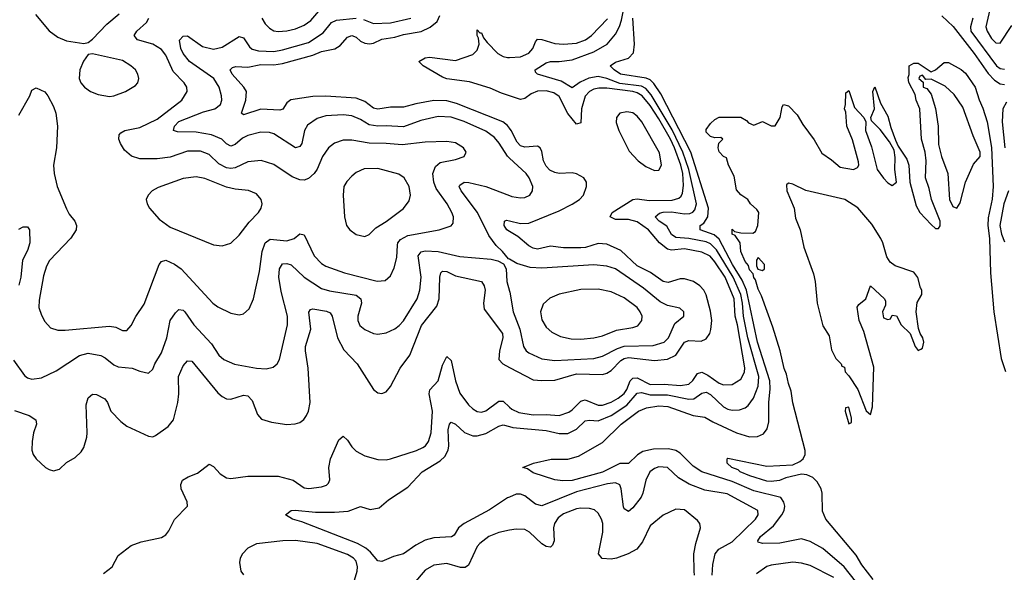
# Model space of a CAD drawing. Header units: inches. Extents: x 1834610 to 2027685, y 642842 to 774116.
# Tile 515 of 632: x 1967734 to 1972289, y 715344 to 717903. Entities that reach past the tile are written whole.
import ezdxf

# ---------------------------------------------------------------- set-up
doc = ezdxf.new("R2010")
doc.units = ezdxf.units.IN
doc.header["$MEASUREMENT"] = 0
doc.layers.add('B9761', color=7, linetype='Continuous')
doc.layers.add('B9771', color=7, linetype='Continuous')

msp = doc.modelspace()

# ---------------------------------------------------------------- linework, layer by layer
at = {"layer": 'B9761', "color": 5}
for points, elevation in [([(1968854.5, 717910), (1968870, 717883.2), (1968890, 717863.2), (1968910, 717851.7), (1968930, 717847.7), (1968970, 717850.7), (1969010, 717860.1), (1969050, 717877.6), (1969080.4, 717899.6), (1969127.5, 717952.5)], 360), ([(1967730, 717461.6), (1967781.3, 717550), (1967790, 717576), (1967810, 717587.7), (1967850, 717568.5), (1967864.6, 717550), (1967890, 717501.6), (1967900.6, 717470), (1967909.4, 717409.4), (1967903.5, 717310), (1967890.2, 717230), (1967893.2, 717190), (1967906.7, 717130), (1967950, 717026.4), (1967962.6, 717002.6), (1967989.1, 716970), (1967996.2, 716950), (1967994.5, 716930), (1967970, 716890.9), (1967871.9, 716788.1), (1967858.1, 716761.9), (1967843.4, 716716.6), (1967823.4, 716603.4), (1967822.8, 716570), (1967834.5, 716534.5), (1967850, 716505.5), (1967876.7, 716476.7), (1967910, 716465.5), (1967945, 716464.9), (1968150, 716483.2), (1968179.3, 716479.3), (1968210, 716463.1), (1968230, 716463.8), (1968250, 716487.3), (1968270.8, 716529.2), (1968310, 716585.5), (1968379.8, 716770), (1968390, 716782.7), (1968410, 716789.2), (1968450, 716770.9), (1968480.7, 716750), (1968627.8, 716590), (1968650, 716572.7), (1968710, 716544.6), (1968750, 716537), (1968770, 716541.3), (1968795.4, 716564.6), (1968816.1, 716610), (1968843.1, 716736.9), (1968855.5, 716830), (1968869.6, 716870.4), (1968892.8, 716887.2), (1968970, 716878.2), (1969003, 716890), (1969030, 716910.7), (1969050, 716906), (1969096.8, 716810), (1969130, 716773.5), (1969150, 716760.9), (1969236.4, 716730), (1969387.1, 716692.9), (1969424.7, 716695.3), (1969450, 716716.4), (1969466.7, 716753.3), (1969478.7, 716801.3), (1969481, 716859), (1969483.6, 716870), (1969495.7, 716884.4), (1969530, 716902.9), (1969675.1, 716930), (1969730, 716949.1), (1969738.5, 716961.5), (1969740.3, 716990), (1969733.3, 717010), (1969711.8, 717050), (1969661.1, 717121), (1969649.9, 717150.1), (1969644.8, 717190), (1969657.3, 717222.7), (1969678.8, 717241.2), (1969750, 717254.9), (1969789.5, 717270), (1969798.7, 717290), (1969787.3, 717310), (1969750, 717332), (1969710, 717339.1), (1969610, 717335.4), (1969502.9, 717322.9), (1969430, 717329.9), (1969350, 717331.2), (1969270, 717344.4), (1969230, 717345), (1969190, 717330.7), (1969163.2, 717310), (1969135.5, 717270), (1969110.3, 717210.2), (1969096.8, 717190), (1969070, 717167.4), (1969050, 717160.2), (1969030, 717161), (1968994.6, 717174.6), (1968910, 717232.8), (1968851.1, 717251.1), (1968790, 717244.9), (1968730, 717216.4), (1968710, 717213.5), (1968690, 717217), (1968655.3, 717235.3), (1968610, 717278.1), (1968570, 717294.6), (1968510, 717294.4), (1968430, 717266.9), (1968370, 717258.8), (1968290, 717259), (1968250.8, 717270.8), (1968218.8, 717298.8), (1968200.2, 717330), (1968193, 717350), (1968194.2, 717370), (1968201.1, 717378.9), (1968220.9, 717390), (1968290, 717403.9), (1968370, 717441.9), (1968484.1, 717530), (1968508.8, 717570), (1968507.7, 717590), (1968495, 717610), (1968443.2, 717663.2), (1968410, 717738.9), (1968390, 717764.3), (1968350, 717789.4), (1968279.1, 717810), (1968263.5, 717830), (1968275.9, 717850), (1968320.2, 717890), (1968330.9, 717910)], 360), ([(1967806.5, 717926.5), (1967870, 717850.6), (1967910, 717822), (1967950, 717804.9), (1968030, 717793.4), (1968050, 717797.3), (1968070, 717812.4), (1968137.8, 717882.2), (1968194.7, 717930)], 380), ([(1970000, 717262.2), (1969990.8, 717270.8), (1969951.9, 717331.9), (1969930, 717357.2), (1969890, 717386), (1969790, 717432.2), (1969730, 717451.5), (1969670, 717455.2), (1969590, 717436), (1969510, 717406.2), (1969430, 717411.8), (1969390, 717409.2), (1969350, 717415.9), (1969310, 717440.9), (1969270, 717457.6), (1969230, 717462.4), (1969150, 717457.1), (1969110, 717445.6), (1969065.3, 717414.7), (1969051.6, 717390), (1969038.7, 717330), (1969030, 717316.4), (1969010, 717309.8), (1968910, 717373.9), (1968890, 717380.5), (1968850, 717381.7), (1968790, 717366.9), (1968765.1, 717354.9), (1968730, 717324.3), (1968710, 717316.8), (1968690, 717328.2), (1968668.9, 717350), (1968622, 717370), (1968550, 717382.3), (1968464.2, 717384.2), (1968445, 717390), (1968449.9, 717410), (1968470, 717431.3), (1968583.7, 717476.3), (1968637.2, 717490), (1968662.4, 717510), (1968669.2, 717530), (1968668.2, 717550), (1968656.1, 717590), (1968632.8, 717630), (1968519.8, 717710), (1968490, 717747.1), (1968479.2, 717770), (1968472.6, 717807.4), (1968490, 717827.4), (1968510, 717828.1), (1968579.1, 717779.1), (1968630, 717766.5), (1968670, 717775.1), (1968750, 717825.5), (1968770, 717819.7), (1968797.7, 717777.7), (1968810, 717766.5), (1968838.3, 717758.3), (1968910, 717756.3), (1968950, 717762.7), (1969070, 717796.7), (1969137.6, 717842.4), (1969176.8, 717890), (1969199, 717901), (1969290, 717910.4)], 340), ([(1970000, 717400), (1969990, 717412.7), (1969968.3, 717430), (1969755, 717515), (1969710, 717527.2), (1969650, 717528.8), (1969566.6, 717513.4), (1969510, 717497.3), (1969450, 717497.6), (1969390, 717488.2), (1969370, 717493.4), (1969330, 717523.4), (1969290, 717539.5), (1969150, 717548.3), (1969090, 717547.2), (1968988.6, 717531.4), (1968970, 717517.2), (1968951.7, 717488.3), (1968936.6, 717483.4), (1968850, 717489.1), (1968770, 717462), (1968759.8, 717470), (1968780.5, 717530), (1968782.6, 717570), (1968770.8, 717590), (1968717.5, 717650), (1968708.2, 717670), (1968718.7, 717681.3), (1968733.6, 717686.4), (1968790, 717683.8), (1968850, 717695.1), (1968910, 717694.4), (1968950, 717699.6), (1969090, 717739.2), (1969130, 717755.8), (1969191.7, 717768.3), (1969217, 717783), (1969250, 717821.3), (1969270, 717829.5), (1969290, 717821.9), (1969310, 717803.8), (1969330, 717793.6), (1969351.7, 717791.7), (1969370, 717795), (1969410, 717812.7), (1969470, 717821.3), (1969510, 717834.7), (1969591.7, 717848.3), (1969632.3, 717867.7), (1969665.1, 717894.9), (1969677, 717923)], 320), ([(1969324.1, 717904.1), (1969370, 717886), (1969450, 717888.5), (1969543.5, 717910)], 340), ([(1970000, 717550.7), (1969963.1, 717563.1), (1969910, 717586.6), (1969814.9, 717614.9), (1969710, 717629.5), (1969690, 717636.6), (1969600.5, 717690), (1969580.9, 717710), (1969610, 717726.5), (1969630, 717730.1), (1969750, 717714.4), (1969830, 717741.4), (1969850, 717762), (1969858.8, 717790), (1969856.9, 717816.9), (1969849.9, 717830.1), (1969850, 717855.5), (1969862.3, 717842.3), (1969870, 717842.6), (1969879.4, 717819.4), (1969896.6, 717796.6), (1969946.3, 717746.3), (1969970, 717732), (1969990, 717727.6), (1970000, 717728.3)], 280), ([(1970000, 716793.3), (1969995.7, 716795.7), (1969968, 716830), (1969937.7, 716857.7), (1969904.1, 716904.1), (1969851.8, 717010), (1969776.5, 717110), (1969767.2, 717130), (1969770, 717136.4), (1969789.4, 717150), (1969811.6, 717148.4), (1969890.1, 717130.1), (1970000, 717088.4)], 340), ([(1970000, 716922.1), (1969987.2, 716930), (1969974.8, 716950), (1969976.9, 716970), (1969985.4, 716974.6), (1970000, 716971)], 320), ([(1967730, 716932.2), (1967750, 716943.8), (1967770, 716944), (1967779.3, 716930), (1967780.7, 716870), (1967770, 716834), (1967747.3, 716790), (1967739.3, 716710), (1967730, 716673.6)], 340), ([(1967705.9, 716325.9), (1967755.8, 716255.8), (1967770, 716244.5), (1967790, 716238.8), (1967835, 716245), (1967902.6, 716277.4), (1968010, 716348.3), (1968050, 716358.2), (1968110, 716347.3), (1968130, 716337.6), (1968170, 716304.1), (1968190, 716295), (1968254.8, 716290), (1968290, 716275.3), (1968330, 716266.8), (1968350, 716284), (1968358.7, 716310), (1968390, 716360.3), (1968414, 716430), (1968430, 716510.3), (1968454.2, 716545.8), (1968470, 716560.8), (1968490, 716557.2), (1968497.6, 716550), (1968539.2, 716490), (1968621.7, 716401.7), (1968655.8, 716350), (1968678.9, 716330), (1968727.5, 716307.5), (1968830, 716288.6), (1968873.6, 716286.4), (1968906, 716294), (1968925.1, 716310), (1968936.5, 716330), (1968973.2, 716490), (1968972.3, 716530), (1968944, 716644), (1968933.3, 716710), (1968936.1, 716750), (1968950, 716772.1), (1968970, 716773.8), (1968990, 716767.4), (1969049.5, 716710), (1969130, 716658.6), (1969167.5, 716647.5), (1969290, 716627.9), (1969311.8, 716610), (1969315.5, 716590), (1969297.8, 716530), (1969297.8, 716510), (1969307.3, 716487.3), (1969330, 716468.1), (1969370, 716450.2), (1969390, 716446.9), (1969430, 716453), (1969469.2, 716470.8), (1969490, 716487.1), (1969510, 716509.2), (1969573, 716610), (1969584.3, 716650), (1969591.3, 716710), (1969578, 716810), (1969591.9, 716828.1), (1969610, 716832), (1969670, 716829.3), (1969770, 716806.7), (1969914.3, 716794.3), (1969946.5, 716786.5), (1969971.9, 716771.9), (1969984.7, 716750), (1969987.1, 716690), (1970000, 716646.1)], 340), ([(1967710, 716092.7), (1967777.1, 716070), (1967808.5, 716050), (1967811.8, 716030), (1967797.2, 715990), (1967792.1, 715950), (1967790.2, 715910), (1967795.6, 715890), (1967810, 715868.8), (1967853.1, 715830), (1967870, 715819.3), (1967890, 715814.3), (1967918, 715822), (1967950, 715852.2), (1967990, 715874.9), (1968018.2, 715901.8), (1968030, 715922), (1968045.1, 715970), (1968046.8, 715990), (1968040.9, 716119.1), (1968050, 716152.4), (1968070, 716168.9), (1968090, 716168), (1968128, 716148), (1968140.2, 716130), (1968155.9, 716090), (1968201.7, 716041.7), (1968230, 716021.3), (1968330, 715974.7), (1968350, 715971.3), (1968362.9, 715977.1), (1968421.5, 716018.5), (1968445.2, 716050), (1968465.6, 716130), (1968469.9, 716170), (1968469, 716251), (1968490, 716299.6), (1968510, 716323.2), (1968530, 716321.3), (1968650, 716175.2), (1968670, 716158), (1968690, 716147.8), (1968710, 716146.3), (1968770, 716165), (1968790, 716161.1), (1968810, 716138.9), (1968834.3, 716074.3), (1968853, 716053), (1968899, 716039), (1968970, 716028.6), (1969009, 716031), (1969030, 716038.2), (1969048.4, 716051.6), (1969060.3, 716070), (1969070, 716090.5), (1969078.4, 716130), (1969068.9, 716290), (1969055.5, 716370), (1969056.7, 716390), (1969080.6, 716470), (1969070.9, 716549.1), (1969079.7, 716560.3), (1969090, 716563.5), (1969152.6, 716552.6), (1969170, 716545.5), (1969179.4, 716530), (1969204.5, 716430), (1969233.5, 716373.5), (1969294.6, 716310), (1969370.2, 716190.2), (1969390, 716175.2), (1969410, 716172.6), (1969430, 716180.2), (1969450, 716204.6), (1969494.3, 716290), (1969539.3, 716350), (1969592.4, 716487.6), (1969663.7, 716576.3), (1969674.6, 716610), (1969677.3, 716710), (1969681.8, 716730), (1969690, 716738.9), (1969710, 716736.6), (1969750, 716717.4), (1969870.2, 716690), (1969882.6, 716670), (1969887.5, 716650), (1969879, 716590), (1969883.1, 716563.1), (1969967.5, 716450), (1969969.6, 716430), (1969953, 716370), (1969951, 716330), (1969968.7, 716308.7), (1970000, 716292.5)], 320), ([(1968121.6, 715338.4), (1968161.5, 715370), (1968190, 715422.3), (1968250, 715468), (1968295.3, 715484.7), (1968390, 715504.8), (1968410, 715517.7), (1968424.1, 715535.9), (1968450.8, 715589.2), (1968509.7, 715650), (1968508.4, 715670), (1968481.5, 715730), (1968479.2, 715750), (1968487.2, 715770), (1968513.4, 715786.6), (1968556.6, 715803.4), (1968610, 715844.9), (1968630, 715834.2), (1968660.7, 715800.7), (1968690, 715782.1), (1968710, 715778.6), (1968790, 715789), (1968930, 715789.5), (1968998.4, 715770), (1969050, 715735), (1969072, 715732), (1969130, 715739.1), (1969152.9, 715747.1), (1969163.1, 715756.9), (1969168.3, 715771.7), (1969164.5, 715830), (1969171.2, 715870), (1969210, 715957.8), (1969230, 715974), (1969250, 715956.5), (1969270, 715925.4), (1969290, 715905.1), (1969330, 715883.7), (1969390, 715866.3), (1969430, 715865.2), (1969450, 715869.3), (1969570, 715907.9), (1969598.5, 715921.5), (1969611.3, 715930), (1969625.5, 715950), (1969637.3, 715990), (1969643.4, 716090), (1969627.7, 716170), (1969631.4, 716188.6), (1969669.9, 716230.1), (1969690, 716303.7), (1969710, 716343.7), (1969730, 716324.4), (1969749.7, 716230), (1969770, 716173.7), (1969810, 716119.7), (1969830, 716100.2), (1969850, 716088.8), (1969870, 716086.3), (1969890, 716091.4), (1969950, 716137.2), (1969970, 716136.8), (1970000, 716108.9)], 280), ([(1970000, 715692.5), (1969990, 715688.1), (1969907.5, 715632.5), (1969790, 715569.9), (1969764, 715550), (1969743.6, 715516.4), (1969731.5, 715508.5), (1969650, 715503.4), (1969610, 715492.9), (1969566.2, 715470), (1969510, 715429.8), (1969463.3, 715416.7), (1969410, 715394), (1969390, 715396.4), (1969357.4, 715437.4), (1969335.7, 715455.7), (1969296.9, 715476.9), (1969038.4, 715578.4), (1968995.3, 715590), (1968964, 715610), (1968989.2, 715630), (1969008.1, 715631.9), (1969102.8, 715622.8), (1969190, 715622.8), (1969253.6, 715626.4), (1969310, 715648), (1969355.3, 715635.3), (1969397.3, 715642.7), (1969440.4, 715679.6), (1969530, 715738.2), (1969596.2, 715810), (1969679.1, 715860.9), (1969700.5, 715879.5), (1969716.6, 715910), (1969719.7, 715930), (1969716.3, 716003.7), (1969722.8, 716030), (1969730, 716039), (1969750, 716029.3), (1969791.7, 715991.7), (1969830, 715975.5), (1969850, 715975.7), (1969890, 715986.7), (1969950, 716021.2), (1969970, 716027.5), (1970000, 716019.2)], 260), ([(1970000, 715538.4), (1969950, 715528.3), (1969904.9, 715510), (1969861.9, 715478.1), (1969850, 715463.1), (1969810, 715377.3), (1969794.5, 715365.5), (1969773.3, 715366.7), (1969710, 715384.3), (1969650, 715377.3), (1969610, 715354.4), (1969556.3, 715290)], 280), ([(1969266, 715250), (1969295.2, 715350), (1969297, 715370), (1969290, 715394.9), (1969277.5, 715410), (1969250, 715426.6), (1969110, 715477.2), (1969010, 715491.6), (1968951.3, 715490), (1968830, 715476.3), (1968790, 715455.7), (1968764.1, 715430), (1968754.3, 715410), (1968751, 715390), (1968756.2, 715350), (1968770, 715331.6)], 280)]:
    msp.add_lwpolyline(points, dxfattribs=dict(at, elevation=elevation))
at = {"layer": 'B9761', "color": 5, "elevation": 380}
for points in [[(1968070, 717744.5), (1968050, 717741.2), (1968028.5, 717711.5), (1968012.7, 717670), (1968008.4, 717630), (1968016.3, 717610), (1968034, 717590), (1968061, 717570), (1968097.3, 717557.3), (1968150, 717547.6), (1968170, 717550.4), (1968224, 717570), (1968270, 717598), (1968280.7, 717610), (1968285.6, 717630), (1968280.5, 717650), (1968269.6, 717670), (1968247.6, 717690), (1968210, 717713.5)], [(1968550, 717175.8), (1968490, 717166.8), (1968374.7, 717125.3), (1968346, 717110), (1968328, 717090), (1968319.3, 717070), (1968323.8, 717050), (1968334.9, 717030), (1968378.5, 716978.5), (1968430, 716942.3), (1968630, 716860.9), (1968670, 716856), (1968710, 716868.8), (1968750, 716905.3), (1968794.8, 716965.2), (1968839.1, 717010), (1968851.1, 717030), (1968855.1, 717050), (1968851.1, 717070), (1968830, 717096.9), (1968792.2, 717112.2), (1968730, 717118.1), (1968690, 717127.8), (1968590, 717167.1)], [(1969390, 717214.5), (1969327.9, 717212.1), (1969290, 717194.8), (1969270, 717179.1), (1969246.7, 717153.3), (1969233.8, 717130), (1969230.2, 717090), (1969236.5, 716990), (1969245.3, 716950), (1969260.5, 716930), (1969290, 716908.7), (1969330, 716899.5), (1969350, 716908.2), (1969381.5, 716938.5), (1969430, 716968.2), (1969510, 717029.1), (1969535.6, 717064.4), (1969541.2, 717090), (1969535, 717130), (1969512.9, 717170), (1969488.4, 717188.4)]]:
    msp.add_lwpolyline(points, close=True, dxfattribs=at)
at = {"layer": 'B9771', "color": 5}
for points, elevation in [([(1970000, 716019.2), (1970015.1, 716015.1), (1970170, 716000.5), (1970230, 715986.8), (1970270, 715987.4), (1970310, 716006.9), (1970350, 716045.4), (1970370, 716049.1), (1970410, 716045.6), (1970470, 716070.7), (1970542.4, 716117.6), (1970590, 716173.3), (1970610, 716177.3), (1970650, 716166.4), (1970730, 716166.2), (1970830, 716145.9), (1970852.1, 716147.9), (1970890, 716173.3), (1970910, 716177.5), (1970930, 716167.2), (1970990, 716110.8), (1971010, 716099.5), (1971030, 716095.3), (1971063.5, 716096.5), (1971090, 716105.1), (1971103.9, 716116.1), (1971129.3, 716150.7), (1971150, 716206.3), (1971153.9, 716250), (1971102.5, 716430), (1971082.3, 716530), (1971078.1, 716590), (1971069.6, 716630), (1971034.7, 716710), (1970957.8, 716837.8), (1970930, 716865.4), (1970910, 716874), (1970830, 716889.5), (1970770, 716894.5), (1970750, 716908.2), (1970727.3, 716947.3), (1970692.8, 716970), (1970673.6, 716990), (1970693.1, 717006.9), (1970710, 717011.2), (1970750, 717013.4), (1970810, 717004.7), (1970834, 717006), (1970847.9, 717012.1), (1970857.5, 717022.5), (1970865.2, 717050), (1970829.6, 717210), (1970802, 717290), (1970752.5, 717392.5), (1970655.7, 717555.7), (1970630, 717584.3), (1970610, 717595.4), (1970510, 717607.7), (1970450, 717630), (1970410, 717639.3), (1970367.1, 717632.9), (1970327, 717613), (1970290, 717587.9), (1970238.2, 717618.2), (1970129, 717650), (1970120.7, 717660.7), (1970118.9, 717670), (1970170, 717703.7), (1970190, 717710.1), (1970230, 717709.1), (1970290, 717717.6), (1970390, 717754), (1970451.2, 717790), (1970490, 717835.9), (1970509, 717871), (1970518.6, 717901.4), (1970560.1, 718110)], 260), ([(1972221.2, 717950), (1972203.6, 717870), (1972209.6, 717850), (1972230, 717816.3), (1972250, 717795.1), (1972270, 717794.2), (1972324.3, 717875.7)], 280), ([(1970000, 717728.3), (1970050, 717731.5), (1970090, 717748), (1970108.2, 717770), (1970119.7, 717800.3), (1970130, 717812.7), (1970150, 717811.5), (1970210, 717792.2), (1970250, 717789), (1970310, 717794.3), (1970351, 717809), (1970379.3, 717830), (1970453.1, 717906.9)], 280), ([(1971630, 715265.7), (1971547.9, 715370), (1971450, 715453.6), (1971390, 715487.3), (1971350, 715499.7), (1971250, 715479), (1971170, 715477.2), (1971150, 715483.7), (1971148.2, 715490), (1971160.3, 715510), (1971220.7, 715559.3), (1971260.2, 715610), (1971270.6, 715630), (1971273.3, 715650), (1971269.3, 715669.3), (1971255.1, 715690), (1971130, 715720.5), (1971030, 715764.1), (1970890, 715808.7), (1970850, 715835), (1970790, 715896.2), (1970770, 715908.3), (1970735.8, 715915.8), (1970666.5, 715913.5), (1970617, 715903), (1970591.9, 715888.1), (1970550, 715848.4), (1970510, 715847.2), (1970430, 715807.3), (1970289.5, 715769.5), (1970247.3, 715767.3), (1970210, 715772.1), (1970110, 715805), (1970083.3, 715823.3), (1970062, 715830), (1970111.2, 715848.8), (1970192.5, 715867.5), (1970270, 715868.3), (1970318.8, 715881.2), (1970430, 715945.6), (1970516.8, 716030), (1970596.2, 716090), (1970633.9, 716106.1), (1970690, 716114.3), (1970731.6, 716111.6), (1970850, 716070.1), (1970902.8, 716062.8), (1970940.2, 716040.2), (1971050, 715989.6), (1971110, 715971.2), (1971147.1, 715972.9), (1971174.5, 715985.5), (1971192.1, 716007.9), (1971199.3, 716040.7), (1971200.1, 716130), (1971206.3, 716193.7), (1971204.2, 716230), (1971147.4, 716410), (1971096.7, 716650), (1971076.5, 716696.5), (1971031, 716770), (1970970, 716885.9), (1970946.4, 716906.4), (1970881.5, 716930), (1970882, 716950), (1970898.7, 716961.2), (1970918, 716990), (1970919.7, 717030), (1970838, 717290), (1970699.7, 717559.7), (1970668, 717608), (1970650, 717624), (1970631.7, 717631.7), (1970513.8, 717650), (1970484.5, 717670), (1970466.2, 717690), (1970490, 717706.2), (1970550, 717725.1), (1970572.9, 717750), (1970578.3, 717790), (1970570.3, 717910.3)], 240), ([(1972000.5, 717920.6), (1972052.1, 717872.1), (1972150, 717746.2), (1972214.3, 717654.3), (1972242.8, 717622.8), (1972270, 717605.8), (1972290, 717602.8)], 240), ([(1972143.9, 717910), (1972131.7, 717870), (1972133.4, 717850), (1972252, 717690), (1972270, 717677.5), (1972290, 717673.3)], 260), ([(1971682.2, 715310), (1971630, 715378), (1971602.9, 715422.9), (1971463, 715590), (1971447.4, 715627.4), (1971445.7, 715710), (1971441.1, 715730), (1971423.5, 715763.5), (1971403, 715783), (1971375.8, 715795.8), (1971350, 715798.4), (1971277.8, 715782.2), (1971248.8, 715768.8), (1971210, 715763.7), (1971190, 715766), (1971111.8, 715790), (1971067.1, 715810), (1971058.4, 715818.4), (1971028.4, 715830), (1971007.2, 715850), (1971006.6, 715870), (1971010, 715872.7), (1971190, 715836.1), (1971310, 715842), (1971343.6, 715856.4), (1971358.4, 715870), (1971367.6, 715890), (1971367.5, 715907.5), (1971310, 716128), (1971303.2, 716183.2), (1971290, 716218), (1971282, 716262), (1971270, 716288), (1971252, 716370), (1971218.7, 716478.7), (1971165, 716624.9), (1971150, 716654.5), (1971138.3, 716698.3), (1971130, 716709.6), (1971126.4, 716726.4), (1971110, 716745.1), (1971105, 716765), (1971090, 716782.9), (1971070, 716829.4), (1971067, 716870), (1971043.3, 716903.3), (1971029.7, 716910.2), (1971030, 716933), (1971041.4, 716921.4), (1971070, 716915.8), (1971126, 716914), (1971138, 716922), (1971149.2, 716950), (1971154, 717010), (1971144.7, 717024.7), (1971115.3, 717050), (1971102, 717070), (1971070, 717092.7), (1971050, 717115.3), (1971038.7, 717178.7), (1971013.2, 717230), (1971004, 717264), (1970990, 717269.3), (1970969.6, 717290.4), (1970965.1, 717310), (1970968.9, 717331.1), (1970986, 717350), (1970978, 717358), (1970950, 717355.3), (1970930, 717362.7), (1970910, 717382), (1970910, 717394.8), (1970930, 717422.8), (1970950, 717441), (1970970, 717451.3), (1971070, 717452), (1971096.9, 717436.9), (1971104.7, 717424.7), (1971130, 717414), (1971170, 717432), (1971210, 717411), (1971228.9, 717411.1), (1971252.7, 717450), (1971261.2, 717498.8), (1971268, 717510), (1971290, 717504.7), (1971330, 717462.8), (1971357.1, 717417.1), (1971410, 717346.4), (1971444.8, 717284.8), (1971490, 717254.3), (1971530, 717219.6), (1971591, 717209), (1971610, 717219.1), (1971615.4, 717230), (1971614.9, 717245.1), (1971586.8, 717346.8), (1971559.7, 717410), (1971555.1, 717475.1), (1971549.2, 717490.8), (1971554, 717510), (1971555.3, 717564.7), (1971570, 717574.8), (1971595.8, 717495.8), (1971639.1, 717450), (1971648, 717430), (1971647.4, 717390), (1971674.2, 717314.2), (1971701.3, 717210), (1971729.3, 717169.3), (1971750, 717147), (1971770, 717134.9), (1971789.5, 717150.5), (1971782, 717210), (1971784.4, 717264.4), (1971778.7, 717298.7), (1971757.2, 717337.3), (1971714.6, 717394.6), (1971674.2, 717434.2), (1971672, 717450), (1971688.3, 717490), (1971680.9, 717570), (1971690, 717591.3), (1971715.9, 717515.9), (1971750, 717456.3), (1971763.4, 717403.4), (1971784.9, 717344.9), (1971797.6, 717317.6), (1971837.4, 717257.4), (1971847.9, 717230), (1971851.8, 717150), (1971880.4, 717040.4), (1971898.7, 717010), (1971950, 716954.4), (1971970, 716935.5), (1971984, 716936), (1971991.8, 716948.2), (1971991.8, 716970), (1971951.3, 717070), (1971941.4, 717121.5), (1971924.4, 717170), (1971927.1, 717250), (1971922, 717290), (1971906.4, 717350), (1971898, 717490), (1971880.5, 717530), (1971876.2, 717556.2), (1971847.3, 717612.7), (1971844.5, 717635.5), (1971849, 717649), (1971848.7, 717690), (1971870, 717702), (1971890, 717702), (1971950, 717662), (1971970, 717671), (1972010, 717704), (1972030, 717704), (1972090, 717672.9), (1972110, 717655.8), (1972153.4, 717590), (1972172.2, 717532.2), (1972190, 717494), (1972210, 717430.6), (1972230, 717311.3), (1972237.1, 717130), (1972232.1, 717072.1), (1972213.9, 716986.1), (1972212.9, 716950), (1972220.2, 716890), (1972224.9, 716730), (1972240.8, 716550), (1972273.8, 716333.9), (1972293.9, 716273.9)], 220), ([(1970000, 716108.9), (1970010, 716099.7), (1970043.3, 716083.3), (1970110, 716073.6), (1970170, 716075.3), (1970230, 716070.5), (1970273.8, 716086.2), (1970290, 716096.6), (1970330, 716137.2), (1970339.8, 716140.2), (1970350, 716142.7), (1970410, 716118.1), (1970430, 716118.3), (1970470, 716131.3), (1970503.2, 716150), (1970530, 716171.6), (1970542.3, 716190), (1970558, 716230), (1970570, 716243.4), (1970590, 716244.2), (1970650, 716214.1), (1970715.9, 716215.9), (1970790.8, 716209.2), (1970830, 716215.3), (1970847.8, 716232.2), (1970870, 716265), (1970889.9, 716270.1), (1970917.2, 716257.2), (1970970, 716220.1), (1970990, 716212.2), (1971030, 716214), (1971070, 716238.8), (1971086.8, 716270), (1971088.8, 716291.2), (1971055.1, 716490), (1971043.2, 716530), (1971039.9, 716610), (1970997.4, 716710), (1970950, 716781.6), (1970927.4, 716807.4), (1970890, 716826.8), (1970810, 716841.9), (1970750, 716835.4), (1970730, 716840.1), (1970694.2, 716870), (1970642.3, 716930), (1970590, 716966.2), (1970550, 716977), (1970490, 716978.4), (1970465.6, 716990), (1970474.5, 717010), (1970570, 717070.1), (1970590, 717073.6), (1970646.2, 717066.2), (1970752.3, 717067.7), (1970783.8, 717076.2), (1970794.4, 717085.6), (1970800.2, 717099.8), (1970805, 717135), (1970801.3, 717190), (1970792.4, 717230), (1970762.8, 717310), (1970744.4, 717350), (1970690, 717443.1), (1970650, 717506.2), (1970613.3, 717550), (1970590, 717564.8), (1970570, 717570.4), (1970450, 717586.4), (1970413.8, 717586.2), (1970390, 717580.6), (1970369.6, 717570.4), (1970350, 717548.5), (1970332.2, 717490), (1970330, 717426), (1970310, 717419), (1970270, 717468.6), (1970230, 717547.7), (1970204.8, 717564.8), (1970170, 717573.8), (1970130, 717572.7), (1970099.8, 717560.2), (1970070, 717537.5), (1970050, 717533.8), (1970000, 717550.7)], 280), ([(1972299, 717521), (1972282, 717490), (1972278.7, 717430), (1972291.8, 717310)], 240), ([(1970000, 716971), (1970050, 716958.9), (1970090, 716960.5), (1970230, 717017.9), (1970290, 717048.2), (1970322.9, 717070), (1970342.2, 717090), (1970356.8, 717130), (1970355.5, 717150), (1970343.1, 717170), (1970310, 717189.8), (1970290, 717193.2), (1970230, 717190.7), (1970210, 717194.6), (1970186.3, 717206.3), (1970170, 717224.1), (1970157, 717250), (1970150, 717292.3), (1970141.1, 717310), (1970130, 717317.1), (1970070, 717312.4), (1970050, 717318.5), (1970035.1, 717335.1), (1970007.9, 717390), (1970000, 717400)], 320), ([(1970000, 717088.4), (1970010, 717084.6), (1970050, 717078.6), (1970070, 717080.2), (1970093.6, 717090), (1970106.6, 717110), (1970107.1, 717130), (1970090.7, 717170), (1970077.1, 717190), (1970000, 717262.2)], 340), ([(1972308.8, 717111.1), (1972286.5, 717050), (1972267.4, 716950), (1972275.4, 716910), (1972290, 716874.3)], 240), ([(1970000, 716292.5), (1970110, 716235.7), (1970150, 716231.5), (1970210, 716233.9), (1970310, 716263.8), (1970430, 716259.9), (1970450, 716265.8), (1970470, 716279.2), (1970515.2, 716324.8), (1970530, 716334.1), (1970550, 716338.7), (1970670, 716325.5), (1970730, 716330.8), (1970770, 716350.1), (1970810, 716410.1), (1970830, 716417.3), (1970886.2, 716413.8), (1970910, 716425.1), (1970927.3, 716450), (1970931.9, 716468.1), (1970935.5, 716510), (1970930, 716553.3), (1970910, 716628.3), (1970898.4, 716650), (1970880.7, 716670), (1970850.8, 716690), (1970810, 716702.3), (1970790, 716703.2), (1970733.8, 716686.2), (1970710, 716691.1), (1970651.7, 716731.7), (1970590, 716763.7), (1970514.4, 716834.4), (1970450, 716863.1), (1970410, 716867), (1970351.3, 716848.7), (1970330, 716846.8), (1970250, 716846.1), (1970190, 716854.3), (1970130, 716840.9), (1970110, 716845.1), (1970090, 716856.2), (1970038.4, 716898.4), (1970000, 716922.1)], 320), ([(1970000, 716646.1), (1970001.4, 716641.4), (1970016.2, 716550), (1970047.1, 716470), (1970064.4, 716390), (1970077.2, 716370), (1970090, 716360.2), (1970150, 716332.6), (1970210, 716324.4), (1970390, 716334.7), (1970430, 716344.3), (1970499, 716381), (1970530, 716391.7), (1970665, 716395), (1970715.4, 716410), (1970735.5, 716430), (1970764.3, 716495.7), (1970806, 716530), (1970806, 716550), (1970787.5, 716567.5), (1970730, 716579.5), (1970696.4, 716596.4), (1970619.8, 716659.8), (1970490, 716748.8), (1970450, 716762.2), (1970390, 716767.9), (1970150, 716752.2), (1970095.8, 716755.8), (1970034.3, 716774.3), (1970000, 716793.3)], 340), ([(1970937.6, 715330), (1970939.8, 715380.2), (1970951.2, 715428.8), (1970968.2, 715451.8), (1971030, 715485.8), (1971137.8, 715590), (1971149.9, 715610), (1971149, 715630), (1971007.4, 715707.4), (1970903.7, 715723.7), (1970831.6, 715751.6), (1970781.3, 715781.2), (1970730, 715829), (1970690, 715832.2), (1970670, 715824.7), (1970649.4, 715810), (1970630, 715771.3), (1970617.1, 715710), (1970608.3, 715691.7), (1970570, 715642.3), (1970550, 715626), (1970530, 715637.7), (1970526.6, 715646.6), (1970516.7, 715730), (1970510, 715748.4), (1970490, 715757.8), (1970453.5, 715753.5), (1970310, 715716), (1970150, 715651.6), (1970119.6, 715659.6), (1970070, 715698), (1970050, 715705.3), (1970030, 715705.8), (1970000, 715692.5)], 260), ([(1970855.4, 715330), (1970853.8, 715350), (1970853.3, 715430), (1970861.9, 715478.1), (1970883.5, 715550), (1970880.4, 715570), (1970870, 715583.5), (1970810, 715633.6), (1970770, 715637), (1970710, 715608), (1970650, 715559.3), (1970615.3, 715484.7), (1970588.2, 715451.8), (1970548.9, 715430), (1970495.3, 715410), (1970470, 715405.4), (1970427.9, 715407.9), (1970411, 715430), (1970431.4, 715530), (1970431.5, 715570), (1970426.2, 715590), (1970410, 715618.5), (1970392.5, 715632.5), (1970370, 715639.9), (1970330, 715641.7), (1970310, 715637.8), (1970250, 715614.6), (1970224.4, 715595.6), (1970207.8, 715570), (1970204.1, 715550), (1970206, 715490), (1970199.5, 715470), (1970190, 715460.5), (1970170, 715463.1), (1970150, 715475.6), (1970092, 715530), (1970070, 715542), (1970030, 715544.5), (1970000, 715538.4)], 280), ([(1971500.4, 715320.4), (1971390, 715375.5), (1971350, 715386.9), (1971310, 715391.6), (1971210, 715377.5), (1971190, 715370.4), (1971142.9, 715337.1)], 260)]:
    msp.add_lwpolyline(points, dxfattribs=dict(at, elevation=elevation))
for points, elevation in [([(1971910, 717646), (1971898, 717642), (1971894, 717630), (1971914, 717614), (1971914, 717590), (1971930, 717584.7), (1971950, 717558), (1971970, 717491.3), (1971983.1, 717410), (1971984.7, 717324.7), (1971998, 717270), (1972028, 717190), (1972035.8, 717070), (1972050, 717037.3), (1972070, 717030.6), (1972085.4, 717054.6), (1972108.8, 717151.2), (1972146.3, 717233.7), (1972177.6, 717270), (1972176.9, 717290), (1972144.7, 717364.7), (1972097.3, 717497.3), (1972056.9, 717556.9), (1972015, 717595.1), (1971950, 717628), (1971926, 717626)], 220), ([(1970543, 717477), (1970510.1, 717469.9), (1970494.8, 717450), (1970493.4, 717426.6), (1970505.5, 717390), (1970553.6, 717293.6), (1970595, 717250), (1970630, 717222.5), (1970670, 717204.4), (1970690, 717206.7), (1970703.6, 717230), (1970693.1, 717286.9), (1970612.5, 717430), (1970590, 717456.2), (1970570, 717471.3)], 320), ([(1971290, 717145.2), (1971282, 717138), (1971283.1, 717110), (1971316.1, 717030), (1971323.2, 716983.2), (1971344.2, 716930), (1971361.3, 716850), (1971406.1, 716726.1), (1971414.4, 716690), (1971422.4, 716590), (1971450, 716484.7), (1971478.8, 716438.8), (1971490, 716374), (1971510, 716334), (1971534, 716310), (1971538, 716298), (1971550, 716294), (1971552, 716272), (1971570, 716254), (1971611, 716190), (1971650, 716092), (1971670, 716074), (1971679, 716110), (1971685.6, 716294.4), (1971638.4, 716458.4), (1971617.2, 716510), (1971608.9, 716571.1), (1971616.4, 716583.6), (1971649, 716611), (1971670, 716671.3), (1971734, 716610), (1971739.6, 716599.6), (1971739.6, 716580.4), (1971724.7, 716550), (1971730, 716522), (1971750, 716514), (1971762, 716518), (1971770, 716534), (1971790, 716532), (1971811.3, 716490), (1971854, 716450), (1971876, 716390), (1971890, 716371.3), (1971903.1, 716376.9), (1971910, 716382), (1971916, 716410), (1971912.7, 716430), (1971899, 716450), (1971892.5, 716472.5), (1971880.9, 716550), (1971886, 716594), (1971908, 716630), (1971908, 716650), (1971901.2, 716661.2), (1971889.3, 716709.3), (1971870, 716733.2), (1971783.3, 716763.3), (1971760.1, 716780.1), (1971744.7, 716804.7), (1971727.6, 716870), (1971716.9, 716890), (1971675.9, 716955.9), (1971611.5, 717031.5), (1971550.9, 717070.9), (1971370, 717112.1), (1971310, 717141.3)], 220), ([(1971150, 716802), (1971142.8, 716790), (1971142.5, 716762.5), (1971147.9, 716747.9), (1971170, 716741), (1971179, 716750), (1971179, 716770)], 220), ([(1970410, 716655.3), (1970330, 716653.7), (1970230, 716632), (1970186.2, 716613.8), (1970155, 716585), (1970142.7, 716550), (1970150, 716513), (1970170, 716479.6), (1970196.3, 716456.3), (1970236.1, 716436.1), (1970285.4, 716425.4), (1970330, 716423.4), (1970390, 716429.6), (1970430, 716439.3), (1970495.4, 716464.6), (1970570, 716477.3), (1970594.1, 716485.9), (1970612.5, 716510), (1970612.8, 716530), (1970604.2, 716550), (1970589.8, 716570), (1970530, 716615.5), (1970470, 716642.6)], 360), ([(1971570, 716108), (1971554, 716106), (1971552, 716090), (1971570, 716032), (1971582, 716038), (1971582, 716058)], 220)]:
    msp.add_lwpolyline(points, close=True, dxfattribs=dict(at, elevation=elevation))

doc.saveas('drawing.dxf')
